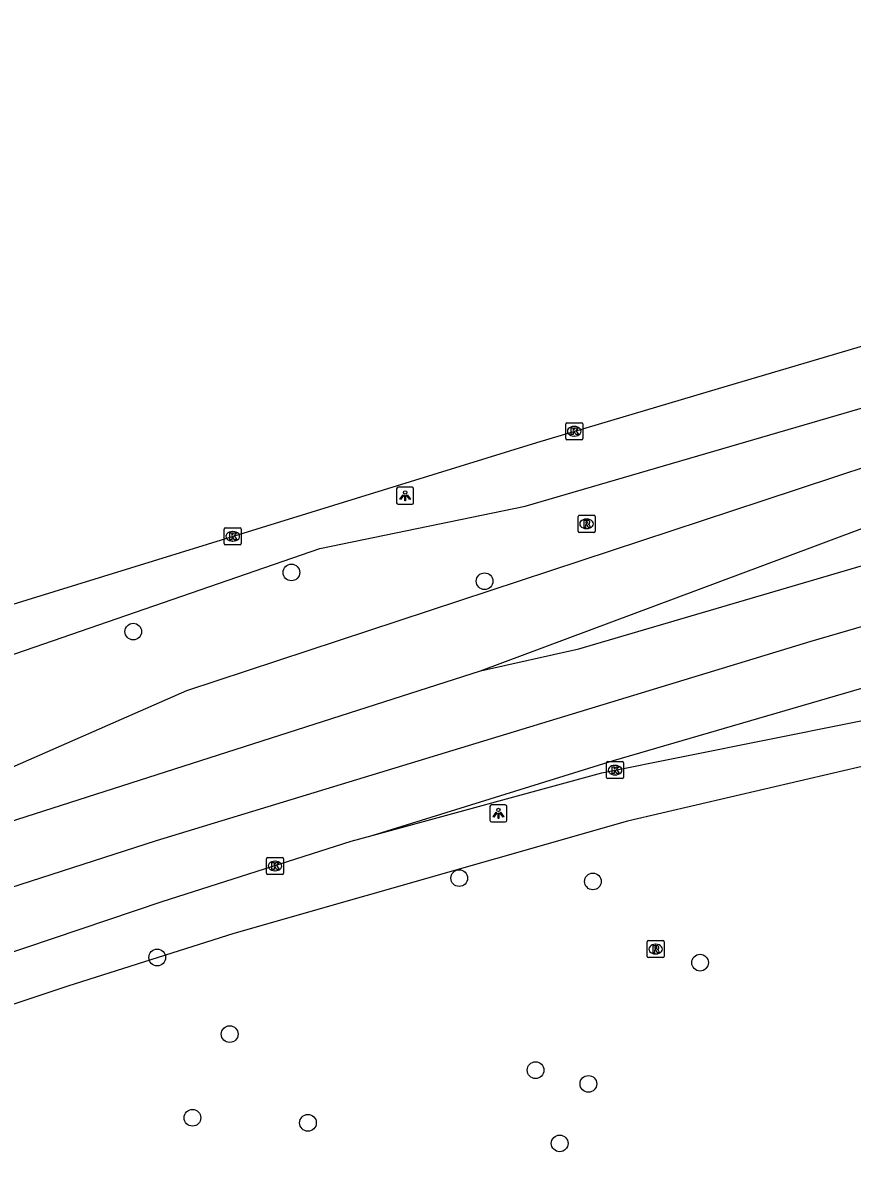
# Model space of a CAD drawing. Extents: x 162880 to 165536, y 384011 to 385179.
# Drawn here: x 164438.8 to 164487.4, y 385024.1 to 385091.4 of the extents above; entities that cross this region are included whole.
import ezdxf

# ---------------------------------------------------------------- set-up
doc = ezdxf.new("R2010")
doc.units = 0
for name, color, linetype in [('IMGEO_Berm_groen', 7, 'Continuous'), ('IMGEO_Boom', 7, 'Continuous'), ('IMGEO_Kolk', 7, 'Continuous'), ('IMGEO_Lichtpunt', 7, 'Continuous'), ('IMGEO_Loofbos', 7, 'Continuous'), ('IMGEO_Rijbaan_regionaal_gesloten', 7, 'Continuous'), ('IMGEO_Rioolput', 7, 'Continuous')]:
    doc.layers.add(name, color=color, linetype=linetype)

msp = doc.modelspace()

# ---------------------------------------------------------------- linework, layer by layer
at = {"layer": 'IMGEO_Berm_groen'}
msp.add_lwpolyline([(164407.367, 385040.867), (164405.464, 385042.592), (164408.813, 385046.287), (164422.209, 385048.906), (164456.214, 385060.632), (164468.252, 385063.114), (164504.714, 385073.736), (164511.868, 385076.135), (164515.043, 385076.85), (164515.677, 385074.657), (164500, 385069.304), (164492.719, 385066.905), (164482.189, 385063.436), (164448.41, 385052.307), (164436.723, 385047.187), (164421.128, 385042.598), (164407.367, 385040.867)], dxfattribs=at)
at = {"layer": 'IMGEO_Boom'}
for centre in [(164454.552, 385059.233), (164465.876, 385058.721), (164445.283, 385055.767), (164464.39, 385041.33), (164472.225, 385041.136), (164446.687, 385036.679), (164478.507, 385036.377), (164450.934, 385032.192), (164468.865, 385030.079), (164471.958, 385029.278), (164448.751, 385027.29), (164455.524, 385026.994), (164470.277, 385025.791)]:
    msp.add_circle(centre, 0.489, dxfattribs=at)
at = {"layer": 'IMGEO_Kolk'}
for p, q in [((164470.631, 385067.079), (164470.631, 385067.931)), ((164470.706, 385068.005), (164471.558, 385068.005)), ((164471.632, 385067.931), (164471.632, 385067.079)), ((164471.142, 385067.225), (164471.117, 385067.225)), ((164471.119, 385067.785), (164471.144, 385067.785)), ((164471.558, 385067.005), (164470.706, 385067.005)), ((164450.688, 385061.849), (164451.54, 385061.849)), ((164450.613, 385060.923), (164450.613, 385061.775)), ((164451.101, 385061.629), (164451.126, 385061.629)), ((164451.614, 385061.775), (164451.614, 385060.923)), ((164451.54, 385060.849), (164450.688, 385060.849)), ((164451.124, 385061.069), (164451.099, 385061.069)), ((164473.025, 385047.229), (164473.025, 385048.081)), ((164473.1, 385048.155), (164473.952, 385048.155)), ((164473.513, 385047.935), (164473.538, 385047.935)), ((164474.026, 385048.081), (164474.026, 385047.229)), ((164473.952, 385047.155), (164473.1, 385047.155)), ((164473.536, 385047.375), (164473.511, 385047.375)), ((164453.091, 385041.612), (164453.091, 385042.464)), ((164453.166, 385042.538), (164454.018, 385042.538)), ((164453.579, 385042.318), (164453.604, 385042.318)), ((164454.092, 385042.464), (164454.092, 385041.612)), ((164453.602, 385041.758), (164453.577, 385041.758)), ((164454.018, 385041.538), (164453.166, 385041.538))]:
    msp.add_line(p, q, dxfattribs=at)
for points in [[(164470.631, 385067.079), (164470.631, 385067.931)], [(164470.706, 385068.005), (164471.558, 385068.005)], [(164471.632, 385067.931), (164471.632, 385067.079)], [(164470.952, 385067.705), (164471.075, 385067.705), (164471.075, 385067.554), (164471.205, 385067.705), (164471.369, 385067.705), (164471.223, 385067.554), (164471.376, 385067.305), (164471.224, 385067.305), (164471.139, 385067.469), (164471.075, 385067.402), (164471.075, 385067.305), (164470.952, 385067.305), (164470.952, 385067.705)], [(164471.558, 385067.005), (164470.706, 385067.005)], [(164450.688, 385061.849), (164451.54, 385061.849)], [(164450.613, 385060.923), (164450.613, 385061.775)], [(164450.934, 385061.549), (164451.057, 385061.549), (164451.057, 385061.398), (164451.187, 385061.549), (164451.351, 385061.549), (164451.205, 385061.398), (164451.358, 385061.149), (164451.206, 385061.149), (164451.121, 385061.313), (164451.057, 385061.246), (164451.057, 385061.149), (164450.934, 385061.149), (164450.934, 385061.549)], [(164451.614, 385061.775), (164451.614, 385060.923)], [(164451.54, 385060.849), (164450.688, 385060.849)], [(164473.025, 385047.229), (164473.025, 385048.081)], [(164473.1, 385048.155), (164473.952, 385048.155)], [(164473.346, 385047.855), (164473.469, 385047.855), (164473.469, 385047.704), (164473.599, 385047.855), (164473.763, 385047.855), (164473.617, 385047.704), (164473.77, 385047.455), (164473.618, 385047.455), (164473.533, 385047.619), (164473.469, 385047.552), (164473.469, 385047.455), (164473.346, 385047.455), (164473.346, 385047.855)], [(164474.026, 385048.081), (164474.026, 385047.229)], [(164473.952, 385047.155), (164473.1, 385047.155)], [(164453.091, 385041.612), (164453.091, 385042.464)], [(164453.166, 385042.538), (164454.018, 385042.538)], [(164454.092, 385042.464), (164454.092, 385041.612)], [(164453.412, 385042.238), (164453.535, 385042.238), (164453.535, 385042.087), (164453.665, 385042.238), (164453.829, 385042.238), (164453.683, 385042.087), (164453.836, 385041.838), (164453.684, 385041.838), (164453.599, 385042.002), (164453.535, 385041.935), (164453.535, 385041.838), (164453.412, 385041.838), (164453.412, 385042.238)], [(164454.018, 385041.538), (164453.166, 385041.538)]]:
    msp.add_lwpolyline(points, dxfattribs=at)
for centre, start, end in [((164470.708, 385067.929), 91.55205, 178.44795), ((164470.708, 385067.929), 91.55205, 178.44795), ((164471.556, 385067.929), 1.55205, 88.44795), ((164471.556, 385067.929), 1.55205, 88.44795), ((164470.708, 385067.081), 181.55205, 268.44795), ((164470.708, 385067.081), 181.55205, 268.44795), ((164471.556, 385067.081), 271.55205, 358.44795), ((164471.556, 385067.081), 271.55205, 358.44795), ((164450.69, 385061.773), 91.55205, 178.44795), ((164450.69, 385061.773), 91.55205, 178.44795), ((164451.538, 385061.773), 1.55205, 88.44795), ((164451.538, 385061.773), 1.55205, 88.44795), ((164450.69, 385060.925), 181.55205, 268.44795), ((164450.69, 385060.925), 181.55205, 268.44795), ((164451.538, 385060.925), 271.55205, 358.44795), ((164451.538, 385060.925), 271.55205, 358.44795), ((164473.102, 385048.079), 91.55205, 178.44795), ((164473.102, 385048.079), 91.55205, 178.44795), ((164473.95, 385048.079), 1.55205, 88.44795), ((164473.95, 385048.079), 1.55205, 88.44795), ((164473.102, 385047.231), 181.55205, 268.44795), ((164473.102, 385047.231), 181.55205, 268.44795), ((164473.95, 385047.231), 271.55205, 358.44795), ((164473.95, 385047.231), 271.55205, 358.44795), ((164453.168, 385042.462), 91.55205, 178.44795), ((164453.168, 385042.462), 91.55205, 178.44795), ((164454.016, 385042.462), 1.55205, 88.44795), ((164454.016, 385042.462), 1.55205, 88.44795), ((164453.168, 385041.614), 181.55205, 268.44795), ((164453.168, 385041.614), 181.55205, 268.44795), ((164454.016, 385041.614), 271.55205, 358.44795), ((164454.016, 385041.614), 271.55205, 358.44795)]:
    msp.add_arc(centre, 0.0765, start, end, dxfattribs=at)
for centre, major_axis, ratio, start_param, end_param in [((164471.118, 385067.505), (-0.387, 0.002), 0.722429, 4.712389, 7.853982), ((164471.143, 385067.505), (-0.39, 0.002), 0.717154, 1.570796, 4.712389), ((164451.1, 385061.349), (-0.387, 0.002), 0.722429, 4.712389, 7.853982), ((164451.125, 385061.349), (-0.39, 0.002), 0.717154, 1.570796, 4.712389), ((164473.512, 385047.655), (-0.387, 0.002), 0.722429, 4.712389, 7.853982), ((164473.537, 385047.655), (-0.39, 0.002), 0.717154, 1.570796, 4.712389), ((164453.578, 385042.038), (-0.387, 0.002), 0.722429, 4.712389, 7.853982), ((164453.603, 385042.038), (-0.39, 0.002), 0.717154, 1.570796, 4.712389)]:
    msp.add_ellipse(centre, major_axis=major_axis, ratio=ratio, start_param=start_param, end_param=end_param, dxfattribs=at)
at = {"layer": 'IMGEO_Lichtpunt'}
for p, q in [((164460.722, 385064.126), (164460.722, 385063.319)), ((164460.722, 385064.126), (164460.722, 385063.319)), ((164461.624, 385064.221), (164460.816, 385064.221)), ((164461.624, 385064.221), (164460.816, 385064.221)), ((164461.718, 385063.319), (164461.718, 385064.126)), ((164461.718, 385063.319), (164461.718, 385064.126)), ((164460.816, 385063.225), (164461.624, 385063.225)), ((164460.816, 385063.225), (164461.624, 385063.225)), ((164467.09, 385045.618), (164466.282, 385045.618)), ((164467.09, 385045.618), (164466.282, 385045.618)), ((164466.188, 385045.523), (164466.188, 385044.716)), ((164466.188, 385045.523), (164466.188, 385044.716)), ((164467.184, 385044.716), (164467.184, 385045.523)), ((164467.184, 385044.716), (164467.184, 385045.523)), ((164466.282, 385044.622), (164467.09, 385044.622)), ((164466.282, 385044.622), (164467.09, 385044.622))]:
    msp.add_line(p, q, dxfattribs=at)
for points in [[(164461.096, 385063.79), (164461.135, 385063.762), (164460.947, 385063.5), (164460.909, 385063.527), (164461.096, 385063.79)], [(164461.198, 385063.742), (164461.245, 385063.742), (164461.245, 385063.42), (164461.198, 385063.42), (164461.198, 385063.742)], [(164461.308, 385063.762), (164461.346, 385063.789), (164461.533, 385063.527), (164461.494, 385063.499), (164461.308, 385063.762)], [(164466.562, 385045.187), (164466.601, 385045.159), (164466.413, 385044.897), (164466.375, 385044.924), (164466.562, 385045.187)], [(164466.664, 385045.139), (164466.711, 385045.139), (164466.711, 385044.817), (164466.664, 385044.817), (164466.664, 385045.139)], [(164466.774, 385045.159), (164466.812, 385045.186), (164466.999, 385044.924), (164466.96, 385044.896), (164466.774, 385045.159)]]:
    msp.add_lwpolyline(points, dxfattribs=at)
for centre in [(164461.221, 385063.924), (164466.687, 385045.321)]:
    msp.add_circle(centre, 0.0994, dxfattribs=at)
for centre, start, end in [((164460.816, 385064.126), 90, 180), ((164460.816, 385064.126), 90, 180), ((164461.624, 385064.126), 0, 90), ((164461.624, 385064.126), 0, 90), ((164460.816, 385063.319), 180, 270), ((164460.816, 385063.319), 180, 270), ((164461.624, 385063.319), 270, 0), ((164461.624, 385063.319), 270, 360), ((164466.282, 385045.523), 90, 180), ((164466.282, 385045.523), 90, 180), ((164467.09, 385045.523), 0, 90), ((164467.09, 385045.523), 0, 90), ((164466.282, 385044.716), 180, 270), ((164466.282, 385044.716), 180, 270), ((164467.09, 385044.716), 270, 0), ((164467.09, 385044.716), 270, 360)]:
    msp.add_arc(centre, 0.0946, start, end, dxfattribs=at)
at = {"layer": 'IMGEO_Loofbos'}
msp.add_lwpolyline([(164505.179, 385051.946), (164500, 385050.658), (164496.853, 385049.926), (164488.336, 385047.947), (164474.248, 385044.673), (164451.174, 385038.091), (164441.454, 385034.993), (164402.062, 385021.895), (164371.015, 385011.241), (164352.149, 385003.239), (164342.378, 385000), (164299.342, 384985.734)], dxfattribs=at)
at = {"layer": 'IMGEO_Rijbaan_regionaal_gesloten'}
for points in [[(164264.421, 384994.924), (164277.196, 385000), (164297.651, 385007.997), (164335.838, 385022.381), (164337.137, 385022.833), (164354.758, 385028.962), (164369.772, 385034.365), (164400.207, 385044.838), (164411.497, 385048.723), (164434.544, 385056.243), (164468.934, 385066.85), (164479.583, 385070.001), (164500, 385076.041), (164514.105, 385080.095), (164520.572, 385081.581), (164542.709, 385087.728), (164556.602, 385091.419)], [(164465.628, 385053.462), (164471.4, 385054.768), (164498.533, 385062.721), (164551.58, 385077.61), (164569.383, 385082.325), (164571.568, 385082.885)], [(164465.628, 385053.462), (164483.498, 385060.137), (164500, 385066.301), (164509.954, 385069.723), (164522.577, 385073.349), (164524.015, 385073.769), (164548.775, 385080.511)], [(164238, 384967.521), (164272.049, 384981.366), (164301.922, 384993.037), (164335.72, 385005.764), (164374.35, 385019.549), (164412.35, 385032.472), (164446.649, 385043.528), (164485.013, 385055.215), (164519.746, 385065.294), (164557.671, 385075.756), (164572.362, 385079.607)], [(164459.287, 385043.823), (164473.429, 385048.217), (164512.601, 385059.628), (164553.397, 385070.841), (164571.24, 385075.627), (164573.19, 385076.121)], [(164459.287, 385043.823), (164472.741, 385047.491), (164487.353, 385050.424), (164500, 385052.962), (164511.989, 385055.946), (164521.498, 385058.574), (164547.645, 385065.758), (164568.923, 385071.434), (164573.967, 385072.697), (164574.001, 385072.706)], [(164236.693, 384970.685), (164237.042, 384970.826), (164257.501, 384979.179), (164310.01, 385000), (164317.921, 385003.173), (164331.941, 385008.048), (164375.909, 385023.887), (164413.077, 385036.341), (164426.225, 385040.586), (164436.422, 385044.123), (164465.628, 385053.462)], [(164321.242, 384996.622), (164330.634, 385000), (164374.033, 385015.61), (164410.359, 385028.217), (164435.781, 385036.198), (164446.975, 385039.966), (164458.052, 385043.486), (164459.287, 385043.823)]]:
    msp.add_lwpolyline(points, dxfattribs=at)
at = {"layer": 'IMGEO_Rioolput'}
for p, q in [((164471.353, 385061.655), (164471.353, 385062.507)), ((164471.428, 385062.581), (164472.28, 385062.581)), ((164472.354, 385062.507), (164472.354, 385061.655)), ((164471.864, 385061.801), (164471.839, 385061.801)), ((164471.841, 385062.361), (164471.866, 385062.361)), ((164472.28, 385061.581), (164471.428, 385061.581)), ((164475.401, 385036.745), (164475.401, 385037.597)), ((164475.476, 385037.671), (164476.328, 385037.671)), ((164476.402, 385037.597), (164476.402, 385036.745)), ((164475.912, 385036.891), (164475.887, 385036.891)), ((164475.889, 385037.451), (164475.914, 385037.451)), ((164476.328, 385036.671), (164475.476, 385036.671))]:
    msp.add_line(p, q, dxfattribs=at)
for points in [[(164471.353, 385061.655), (164471.353, 385062.507)], [(164471.428, 385062.581), (164472.28, 385062.581)], [(164472.354, 385062.507), (164472.354, 385061.655)], [(164471.942, 385062.279), (164471.69, 385062.281), (164471.69, 385061.881)], [(164471.69, 385061.881), (164471.814, 385061.881), (164471.814, 385062.043), (164471.825, 385062.043)], [(164471.868, 385062.2), (164471.814, 385062.2), (164471.814, 385062.119)], [(164471.814, 385062.119), (164471.866, 385062.119)], [(164471.872, 385062.014), (164471.943, 385061.881), (164472.083, 385061.881), (164472.018, 385062.007)], [(164472.28, 385061.581), (164471.428, 385061.581)], [(164475.401, 385036.745), (164475.401, 385037.597)], [(164475.476, 385037.671), (164476.328, 385037.671)], [(164476.402, 385037.597), (164476.402, 385036.745)], [(164475.99, 385037.369), (164475.738, 385037.371), (164475.738, 385036.971)], [(164475.738, 385036.971), (164475.862, 385036.971), (164475.862, 385037.133), (164475.873, 385037.133)], [(164475.916, 385037.29), (164475.862, 385037.29), (164475.862, 385037.209)], [(164475.862, 385037.209), (164475.914, 385037.209)], [(164475.92, 385037.104), (164475.991, 385036.971), (164476.131, 385036.971), (164476.066, 385037.097)], [(164476.328, 385036.671), (164475.476, 385036.671)]]:
    msp.add_lwpolyline(points, dxfattribs=at)
for centre, radius, start, end in [((164471.43, 385062.505), 0.0765, 91.55205, 178.44795), ((164471.43, 385062.505), 0.0765, 91.55205, 178.44795), ((164472.278, 385062.505), 0.0765, 1.55205, 88.44795), ((164472.278, 385062.505), 0.0765, 1.55205, 88.44795), ((164471.824, 385061.99), 0.0533, 26.02933, 88.69889), ((164471.85, 385062.308), 0.19, 274.7715, 282.96867), ((164471.874, 385062.104), 0.0964, 77.00612, 93.18647), ((164471.888, 385062.161), 0.0378, 276.66336, 79.67722), ((164471.941, 385062.169), 0.109, 350.36119, 89.41601), ((164471.939, 385062.169), 0.112, 277.58423, 350.98172), ((164471.923, 385061.954), 0.108, 29.51342, 73.79051), ((164471.43, 385061.657), 0.0765, 181.55205, 268.44795), ((164471.43, 385061.657), 0.0765, 181.55205, 268.44795), ((164472.278, 385061.657), 0.0765, 271.55205, 358.44795), ((164472.278, 385061.657), 0.0765, 271.55205, 358.44795), ((164475.478, 385037.595), 0.0765, 91.55205, 178.44795), ((164475.478, 385037.595), 0.0765, 91.55205, 178.44795), ((164476.326, 385037.595), 0.0765, 1.55205, 88.44795), ((164476.326, 385037.595), 0.0765, 1.55205, 88.44795), ((164475.872, 385037.08), 0.0533, 26.02933, 88.69889), ((164475.898, 385037.398), 0.19, 274.7715, 282.96867), ((164475.922, 385037.194), 0.0964, 77.00612, 93.18647), ((164475.936, 385037.251), 0.0378, 276.66336, 79.67722), ((164475.989, 385037.259), 0.109, 350.36119, 89.41601), ((164475.987, 385037.259), 0.112, 277.58423, 350.98172), ((164475.971, 385037.044), 0.108, 29.51342, 73.79051), ((164475.478, 385036.747), 0.0765, 181.55205, 268.44795), ((164475.478, 385036.747), 0.0765, 181.55205, 268.44795), ((164476.326, 385036.747), 0.0765, 271.55205, 358.44795), ((164476.326, 385036.747), 0.0765, 271.55205, 358.44795)]:
    msp.add_arc(centre, radius, start, end, dxfattribs=at)
for centre, major_axis, ratio, start_param, end_param in [((164471.84, 385062.081), (-0.387, 0.002), 0.722429, 4.712389, 7.853982), ((164471.865, 385062.081), (-0.39, 0.002), 0.717154, 1.570796, 4.712389), ((164475.888, 385037.171), (-0.387, 0.002), 0.722429, 4.712389, 7.853982), ((164475.913, 385037.171), (-0.39, 0.002), 0.717154, 1.570796, 4.712389)]:
    msp.add_ellipse(centre, major_axis=major_axis, ratio=ratio, start_param=start_param, end_param=end_param, dxfattribs=at)

doc.saveas('drawing.dxf')
